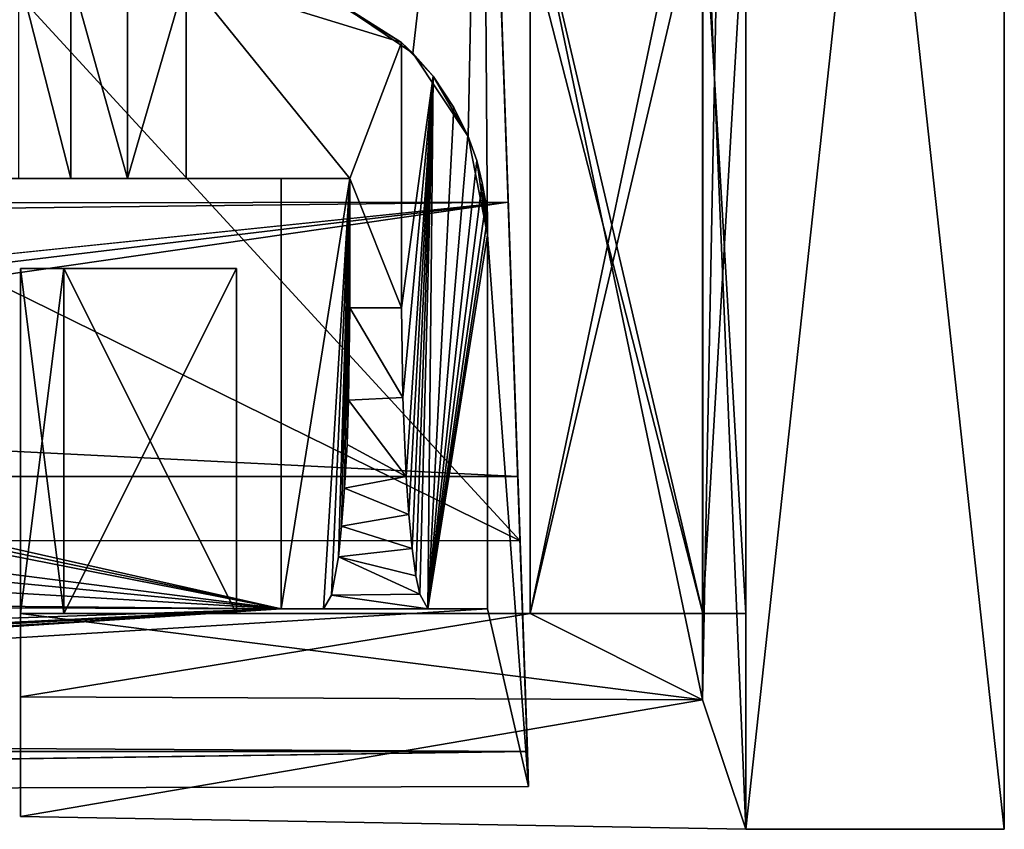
# Model space of a CAD drawing. Header units: millimetres. Extents: x -294 to 294, y -16 to 444.
# Tile 543 of 564: x 273 to 284, y 408 to 418. Entities that reach past the tile are written whole.
import ezdxf

# ---------------------------------------------------------------- set-up
doc = ezdxf.new("R2010")
doc.units = ezdxf.units.MM
doc.header["$LTSCALE"] = 65.185185
for name, color, linetype in [('1934', 7, 'CONTINUOUS'), ('1935', 7, 'CONTINUOUS'), ('1936', 7, 'CONTINUOUS'), ('1940', 7, 'CONTINUOUS'), ('1942', 7, 'CONTINUOUS'), ('1953', 7, 'CONTINUOUS'), ('1954', 7, 'CONTINUOUS'), ('1955', 7, 'CONTINUOUS'), ('1961', 7, 'CONTINUOUS'), ('1962', 7, 'CONTINUOUS'), ('1963', 7, 'CONTINUOUS'), ('1964', 7, 'CONTINUOUS'), ('1965', 7, 'CONTINUOUS'), ('1966', 7, 'CONTINUOUS'), ('1967', 7, 'CONTINUOUS'), ('1968', 7, 'CONTINUOUS'), ('1969', 7, 'CONTINUOUS'), ('2090', 7, 'CONTINUOUS'), ('2151', 7, 'CONTINUOUS'), ('2169', 7, 'CONTINUOUS'), ('2184', 7, 'CONTINUOUS'), ('2185', 7, 'CONTINUOUS'), ('2188', 7, 'CONTINUOUS'), ('2189', 7, 'CONTINUOUS'), ('2192', 7, 'CONTINUOUS'), ('2193', 7, 'CONTINUOUS'), ('2194', 7, 'CONTINUOUS'), ('2195', 7, 'CONTINUOUS'), ('2196', 7, 'CONTINUOUS'), ('2197', 7, 'CONTINUOUS'), ('2198', 7, 'CONTINUOUS'), ('2199', 7, 'CONTINUOUS'), ('2200', 7, 'CONTINUOUS'), ('2201', 7, 'CONTINUOUS'), ('2240', 7, 'CONTINUOUS'), ('2242', 7, 'CONTINUOUS'), ('2243', 7, 'CONTINUOUS'), ('2244', 7, 'CONTINUOUS'), ('2245', 7, 'CONTINUOUS'), ('2246', 7, 'CONTINUOUS'), ('2247', 7, 'CONTINUOUS'), ('2248', 7, 'CONTINUOUS'), ('2249', 7, 'CONTINUOUS'), ('2250', 7, 'CONTINUOUS'), ('2251', 7, 'CONTINUOUS'), ('2252', 7, 'CONTINUOUS'), ('2253', 7, 'CONTINUOUS'), ('2254', 7, 'CONTINUOUS'), ('2255', 7, 'CONTINUOUS'), ('2256', 7, 'CONTINUOUS'), ('2257', 7, 'CONTINUOUS'), ('2258', 7, 'CONTINUOUS'), ('2259', 7, 'CONTINUOUS'), ('2266', 7, 'CONTINUOUS'), ('2267', 7, 'CONTINUOUS'), ('2268', 7, 'CONTINUOUS'), ('2269', 7, 'CONTINUOUS')]:
    doc.layers.add(name, color=color, linetype=linetype)

msp = doc.modelspace()

# ---------------------------------------------------------------- linework, layer by layer
at = {"layer": '1934', "linetype": 'Continuous'}
for points in [[(278.35, 412.289, -2.547), (-277.383, 440, -3.515), (-278.35, 412.289, -2.547), (278.35, 412.289, -2.547)], [(277.383, 440, -3.515), (-277.383, 440, -3.515), (278.35, 412.289, -2.547), (277.383, 440, -3.515)]]:
    msp.add_3dface(points, dxfattribs=at)
at = {"layer": '1935', "linetype": 'Continuous'}
for points in [[(277.383, 440, -3.515), (278.35, 412.289, -2.547), (278.239, 415.476, -4.677), (277.383, 440, -3.515)], [(277.453, 437.98, -5.466), (277.383, 440, -3.515), (278.239, 415.476, -4.677), (277.453, 437.98, -5.466)], [(278.476, 408.687, -20.507), (277.933, 424.25, -21.049), (277.453, 437.98, -20.277), (278.476, 408.687, -20.507)], [(278.376, 411.542, -19.357), (278.476, 408.687, -20.507), (277.453, 437.98, -20.277), (278.376, 411.542, -19.357)], [(278.35, 412.289, -2.547), (278.462, 409.091, -19.001), (278.239, 415.476, -4.677), (278.35, 412.289, -2.547)], [(278.239, 415.476, -4.677), (278.462, 409.091, -19.001), (278.376, 411.542, -19.357), (278.239, 415.476, -4.677)], [(278.462, 409.091, -19.001), (278.476, 408.687, -20.507), (278.376, 411.542, -19.357), (278.462, 409.091, -19.001)]]:
    msp.add_3dface(points, dxfattribs=at)
at = {"layer": '1936', "linetype": 'Continuous'}
for points in [[(277.453, 437.98, -5.466), (278.239, 415.476, -4.677), (0, 415.093, -5.636), (277.453, 437.98, -5.466)], [(277.453, 437.98, -5.466), (0, 415.093, -5.636), (0, 437.011, -6.401), (277.453, 437.98, -5.466)]]:
    msp.add_3dface(points, dxfattribs=at)
at = {"layer": '1940', "linetype": 'Continuous'}
for points in [[(278.376, 411.542, -19.357), (277.453, 437.98, -20.277), (254.159, 437.898, -20.193), (278.376, 411.542, -19.357)], [(278.376, 411.542, -19.357), (254.159, 437.898, -20.193), (252.66, 424.21, -19.709), (278.376, 411.542, -19.357)], [(251.058, 411.555, -19.262), (278.376, 411.542, -19.357), (252.66, 424.21, -19.709), (251.058, 411.555, -19.262)]]:
    msp.add_3dface(points, dxfattribs=at)
at = {"layer": '1942', "linetype": 'Continuous'}
for points in [[(0, 415.093, -5.636), (278.239, 415.476, -4.677), (0, 412.268, -16.178), (0, 415.093, -5.636)], [(0, 412.268, -16.178), (278.239, 415.476, -4.677), (246.095, 412.148, -17.042), (0, 412.268, -16.178)], [(246.095, 412.148, -17.042), (278.239, 415.476, -4.677), (248.677, 411.916, -17.91), (246.095, 412.148, -17.042)], [(248.677, 411.916, -17.91), (278.239, 415.476, -4.677), (251.058, 411.555, -19.262), (248.677, 411.916, -17.91)], [(278.239, 415.476, -4.677), (278.376, 411.542, -19.357), (251.058, 411.555, -19.262), (278.239, 415.476, -4.677)]]:
    msp.add_3dface(points, dxfattribs=at)
at = {"layer": '1953', "linetype": 'Continuous'}
for points in [[(278.462, 409.091, -19.001), (-278.462, 409.091, -19.001), (242.946, 408.593, -20.857), (278.462, 409.091, -19.001)], [(278.476, 408.687, -20.507), (278.462, 409.091, -19.001), (242.946, 408.593, -20.857), (278.476, 408.687, -20.507)]]:
    msp.add_3dface(points, dxfattribs=at)
at = {"layer": '1954', "linetype": 'Continuous'}
for points in [[(278.462, 409.091, -19.001), (-278.35, 412.289, -2.547), (-278.462, 409.091, -19.001), (278.462, 409.091, -19.001)], [(278.35, 412.289, -2.547), (-278.35, 412.289, -2.547), (278.462, 409.091, -19.001), (278.35, 412.289, -2.547)]]:
    msp.add_3dface(points, dxfattribs=at)
at = {"layer": '1955', "linetype": 'Continuous'}
for points in [[(276.166, 417.861, -20.846), (277.933, 424.25, -21.049), (277.13, 417.209, -20.814), (276.166, 417.861, -20.846)], [(277.13, 417.209, -20.814), (277.933, 424.25, -21.049), (277.774, 416.24, -20.775), (277.13, 417.209, -20.814)], [(277.774, 416.24, -20.775), (277.933, 424.25, -21.049), (278, 415.097, -20.733), (277.774, 416.24, -20.775)], [(277.933, 424.25, -21.049), (278.476, 408.687, -20.507), (278, 415.097, -20.733), (277.933, 424.25, -21.049)], [(253.418, 415.75, -21), (275.6, 410.75, -20.607), (253.387, 415.44, -20.989), (253.418, 415.75, -21)], [(275.6, 415.75, -20.779), (275.6, 410.75, -20.607), (253.418, 415.75, -21), (275.6, 415.75, -20.779)], [(253.387, 415.44, -20.989), (275.6, 410.75, -20.607), (253.356, 415.13, -20.979), (253.387, 415.44, -20.989)], [(253.356, 415.13, -20.979), (275.6, 410.75, -20.607), (252.996, 413.65, -20.932), (253.356, 415.13, -20.979)], [(278, 415.097, -20.733), (278.476, 408.687, -20.507), (278, 410.75, -20.583), (278, 415.097, -20.733)], [(252.996, 413.65, -20.932), (275.6, 410.75, -20.607), (252.685, 412.984, -20.912), (252.996, 413.65, -20.932)], [(252.685, 412.984, -20.912), (275.6, 410.75, -20.607), (252.134, 412.142, -20.888), (252.685, 412.984, -20.912)], [(252.134, 412.142, -20.888), (275.6, 410.75, -20.607), (250.975, 410.975, -20.86), (252.134, 412.142, -20.888)], [(250.975, 410.975, -20.86), (275.6, 410.75, -20.607), (250.8, 410.84, -20.857), (250.975, 410.975, -20.86)], [(278.476, 408.687, -20.507), (242.946, 408.593, -20.857), (278, 410.75, -20.583), (278.476, 408.687, -20.507)], [(278, 410.75, -20.583), (242.946, 408.593, -20.857), (275.6, 410.75, -20.607), (278, 410.75, -20.583)], [(275.6, 410.75, -20.607), (242.946, 408.593, -20.857), (245.081, 408.833, -20.844), (275.6, 410.75, -20.607)], [(247.136, 409.187, -20.836), (275.6, 410.75, -20.607), (245.081, 408.833, -20.844), (247.136, 409.187, -20.836)], [(247.756, 409.354, -20.836), (275.6, 410.75, -20.607), (247.136, 409.187, -20.836), (247.756, 409.354, -20.836)], [(249.086, 409.841, -20.839), (275.6, 410.75, -20.607), (247.756, 409.354, -20.836), (249.086, 409.841, -20.839)], [(250.8, 410.84, -20.857), (275.6, 410.75, -20.607), (249.086, 409.841, -20.839), (250.8, 410.84, -20.857)]]:
    msp.add_3dface(points, dxfattribs=at)
at = {"layer": '1961', "linetype": 'Continuous'}
for points in [[(275.6, 415.75, -20.779), (253.418, 415.75, -21), (255.612, 415.75, -23.962), (275.6, 415.75, -20.779)], [(275.6, 415.75, -20.779), (255.612, 415.75, -23.962), (256.987, 415.75, -27.381), (275.6, 415.75, -20.779)], [(275.6, 415.75, -20.779), (256.987, 415.75, -27.381), (257.455, 415.75, -31.036), (275.6, 415.75, -20.779)], [(275.6, 415.75, -20.779), (257.455, 415.75, -31.036), (275.6, 415.75, -335.843), (275.6, 415.75, -20.779)], [(275.6, 415.75, -335.843), (257.455, 415.75, -31.036), (257.455, 415.75, -347.602), (275.6, 415.75, -335.843)], [(275.601, 415.75, -335.869), (275.6, 415.75, -335.843), (257.455, 415.75, -347.602), (275.601, 415.75, -335.869)], [(273.817, 415.75, -345.067), (275.601, 415.75, -335.869), (257.455, 415.75, -347.602), (273.817, 415.75, -345.067)], [(273.16, 415.75, -345.267), (273.817, 415.75, -345.067), (257.455, 415.75, -347.602), (273.16, 415.75, -345.267)], [(272.555, 415.75, -345.59), (273.16, 415.75, -345.267), (257.455, 415.75, -347.602), (272.555, 415.75, -345.59)], [(274.5, 415.75, -345), (275.601, 415.75, -335.869), (273.817, 415.75, -345.067), (274.5, 415.75, -345)], [(276.4, 415.75, -345), (275.601, 415.75, -335.869), (274.5, 415.75, -345), (276.4, 415.75, -345)]]:
    msp.add_3dface(points, dxfattribs=at)
at = {"layer": '1962', "linetype": 'Continuous'}
for points in [[(275.6, 410.75, -20.607), (275.6, 415.75, -20.779), (275.6, 415.75, -335.843), (275.6, 410.75, -20.607)], [(275.6, 410.75, -20.607), (275.6, 415.75, -335.843), (275.6, 410.75, -335.843), (275.6, 410.75, -20.607)]]:
    msp.add_3dface(points, dxfattribs=at)
at = {"layer": '1963', "linetype": 'Continuous'}
for points in [[(275.6, 415.75, -335.843), (275.601, 415.75, -335.869), (275.6, 410.75, -335.843), (275.6, 415.75, -335.843)], [(275.601, 415.75, -335.869), (275.601, 410.75, -335.869), (275.6, 410.75, -335.843), (275.601, 415.75, -335.869)]]:
    msp.add_3dface(points, dxfattribs=at)
at = {"layer": '1964', "linetype": 'Continuous'}
for points in [[(275.601, 415.75, -335.869), (276.4, 415.75, -345), (275.601, 410.75, -335.869), (275.601, 415.75, -335.869)], [(275.601, 410.75, -335.869), (276.4, 415.75, -345), (276.094, 410.75, -341.5), (275.601, 410.75, -335.869)], [(276.094, 410.75, -341.5), (276.4, 415.75, -345), (276.185, 410.91, -342.547), (276.094, 410.75, -341.5)], [(276.185, 410.91, -342.547), (276.4, 415.75, -345), (276.266, 411.354, -343.466), (276.185, 410.91, -342.547)], [(276.266, 411.354, -343.466), (276.4, 415.75, -345), (276.304, 411.71, -343.908), (276.266, 411.354, -343.466)], [(276.304, 411.71, -343.908), (276.4, 415.75, -345), (276.339, 412.153, -344.301), (276.304, 411.71, -343.908)], [(276.339, 412.153, -344.301), (276.4, 415.75, -345), (276.367, 412.662, -344.62), (276.339, 412.153, -344.301)], [(276.367, 412.662, -344.62), (276.4, 415.75, -345), (276.385, 413.176, -344.831), (276.367, 412.662, -344.62)], [(276.385, 413.176, -344.831), (276.4, 415.75, -345), (276.4, 414.25, -345), (276.385, 413.176, -344.831)]]:
    msp.add_3dface(points, dxfattribs=at)
at = {"layer": '1965', "linetype": 'Continuous'}
for points in [[(276.4, 415.75, -345), (274.5, 415.75, -345), (274.5, 418.102, -345), (276.4, 415.75, -345)], [(277, 417.333, -345), (276.4, 415.75, -345), (274.5, 418.102, -345), (277, 417.333, -345)], [(276.083, 417.895, -345), (277, 417.333, -345), (274.5, 418.102, -345), (276.083, 417.895, -345)], [(277, 414.25, -345), (276.4, 415.75, -345), (277, 417.333, -345), (277, 414.25, -345)], [(276.4, 414.25, -345), (276.4, 415.75, -345), (277, 414.25, -345), (276.4, 414.25, -345)]]:
    msp.add_3dface(points, dxfattribs=at)
at = {"layer": '1966', "linetype": 'Continuous'}
for points in [[(276.385, 413.176, -344.831), (276.4, 414.25, -345), (277.014, 413.206, -344.841), (276.385, 413.176, -344.831)], [(276.4, 414.25, -345), (277, 414.25, -345), (277.014, 413.206, -344.841), (276.4, 414.25, -345)], [(276.367, 412.662, -344.62), (276.385, 413.176, -344.831), (277.053, 412.29, -344.4), (276.367, 412.662, -344.62)], [(277.053, 412.29, -344.4), (276.385, 413.176, -344.831), (277.014, 413.206, -344.841), (277.053, 412.29, -344.4)], [(276.339, 412.153, -344.301), (276.367, 412.662, -344.62), (277.053, 412.29, -344.4), (276.339, 412.153, -344.301)], [(277.084, 411.848, -344.045), (276.339, 412.153, -344.301), (277.053, 412.29, -344.4), (277.084, 411.848, -344.045)], [(276.304, 411.71, -343.908), (276.339, 412.153, -344.301), (277.084, 411.848, -344.045), (276.304, 411.71, -343.908)], [(277.122, 411.453, -343.604), (276.304, 411.71, -343.908), (277.084, 411.848, -344.045), (277.122, 411.453, -343.604)], [(276.266, 411.354, -343.466), (276.304, 411.71, -343.908), (277.122, 411.453, -343.604), (276.266, 411.354, -343.466)], [(277.167, 411.134, -343.094), (276.266, 411.354, -343.466), (277.122, 411.453, -343.604), (277.167, 411.134, -343.094)], [(276.185, 410.91, -342.547), (276.266, 411.354, -343.466), (277.212, 410.92, -342.578), (276.185, 410.91, -342.547)], [(277.212, 410.92, -342.578), (276.266, 411.354, -343.466), (277.167, 411.134, -343.094), (277.212, 410.92, -342.578)], [(276.094, 410.75, -341.5), (276.185, 410.91, -342.547), (277.306, 410.75, -341.5), (276.094, 410.75, -341.5)], [(277.306, 410.75, -341.5), (276.185, 410.91, -342.547), (277.212, 410.92, -342.578), (277.306, 410.75, -341.5)]]:
    msp.add_3dface(points, dxfattribs=at)
at = {"layer": '1967', "linetype": 'Continuous'}
for points in [[(278, 410.75, -20.583), (275.6, 410.75, -20.607), (278, 410.75, -333.57), (278, 410.75, -20.583)], [(275.6, 410.75, -20.607), (275.6, 410.75, -335.843), (278, 410.75, -333.57), (275.6, 410.75, -20.607)], [(275.6, 410.75, -335.843), (275.601, 410.75, -335.869), (278, 410.75, -333.57), (275.6, 410.75, -335.843)], [(275.601, 410.75, -335.869), (276.094, 410.75, -341.5), (278, 410.75, -333.57), (275.601, 410.75, -335.869)], [(276.094, 410.75, -341.5), (277.306, 410.75, -341.5), (278, 410.75, -333.57), (276.094, 410.75, -341.5)]]:
    msp.add_3dface(points, dxfattribs=at)
at = {"layer": '1968', "linetype": 'Continuous'}
for points in [[(278, 415.097, -20.733), (278, 410.75, -20.583), (278, 410.75, -333.57), (278, 415.097, -20.733)], [(278, 415.097, -20.733), (278, 410.75, -333.57), (278, 415.097, -333.57), (278, 415.097, -20.733)]]:
    msp.add_3dface(points, dxfattribs=at)
at = {"layer": '1969', "linetype": 'Continuous'}
for points in [[(276.166, 417.861, -20.846), (277, 417.333, -345), (276.083, 417.895, -345), (276.166, 417.861, -20.846)], [(276.166, 417.861, -20.846), (277.13, 417.209, -20.814), (277, 417.333, -345), (276.166, 417.861, -20.846)], [(277, 417.333, -345), (277.13, 417.209, -20.814), (277.366, 416.942, -340.818), (277, 417.333, -345)], [(277.13, 417.209, -20.814), (277.774, 416.24, -20.775), (277.366, 416.942, -340.818), (277.13, 417.209, -20.814)], [(277.366, 416.942, -340.818), (277.774, 416.24, -20.775), (277.609, 416.578, -338.038), (277.366, 416.942, -340.818)], [(277.609, 416.578, -338.038), (277.774, 416.24, -20.775), (277.769, 416.251, -336.207), (277.609, 416.578, -338.038)], [(277.769, 416.251, -336.207), (277.774, 416.24, -20.775), (277.873, 415.96, -335.02), (277.769, 416.251, -336.207)], [(277.774, 416.24, -20.775), (278, 415.097, -20.733), (277.873, 415.96, -335.02), (277.774, 416.24, -20.775)], [(277.873, 415.96, -335.02), (278, 415.097, -20.733), (277.938, 415.702, -334.274), (277.873, 415.96, -335.02)], [(277.938, 415.702, -334.274), (278, 415.097, -20.733), (277.977, 415.47, -333.836), (277.938, 415.702, -334.274)], [(277.977, 415.47, -333.836), (278, 415.097, -20.733), (277.995, 415.265, -333.624), (277.977, 415.47, -333.836)], [(278, 415.097, -20.733), (278, 415.097, -333.57), (277.995, 415.265, -333.624), (278, 415.097, -20.733)]]:
    msp.add_3dface(points, dxfattribs=at)
at = {"layer": '2090', "linetype": 'Continuous'}
for points in [[(273.16, 415.75, -345.267), (272.555, 415.75, -345.59), (272.556, 418.119, -345.59), (273.16, 415.75, -345.267)], [(273.16, 415.75, -345.267), (272.556, 418.119, -345.59), (273.16, 418.113, -345.267), (273.16, 415.75, -345.267)], [(273.817, 415.75, -345.067), (273.16, 415.75, -345.267), (273.16, 418.113, -345.267), (273.817, 415.75, -345.067)], [(273.817, 415.75, -345.067), (273.16, 418.113, -345.267), (273.817, 418.108, -345.067), (273.817, 415.75, -345.067)], [(274.5, 418.102, -345), (273.817, 415.75, -345.067), (273.817, 418.108, -345.067), (274.5, 418.102, -345)], [(274.5, 415.75, -345), (273.817, 415.75, -345.067), (274.5, 418.102, -345), (274.5, 415.75, -345)]]:
    msp.add_3dface(points, dxfattribs=at)
at = {"layer": '2151', "linetype": 'Continuous'}
for points in [[(277, 414.25, -345), (277, 417.333, -345), (277.366, 416.942, -340.818), (277, 414.25, -345)], [(277.014, 413.206, -344.841), (277, 414.25, -345), (277.366, 416.942, -340.818), (277.014, 413.206, -344.841)], [(277.053, 412.29, -344.4), (277.014, 413.206, -344.841), (277.366, 416.942, -340.818), (277.053, 412.29, -344.4)], [(277.084, 411.848, -344.045), (277.053, 412.29, -344.4), (277.366, 416.942, -340.818), (277.084, 411.848, -344.045)], [(277.122, 411.453, -343.604), (277.084, 411.848, -344.045), (277.366, 416.942, -340.818), (277.122, 411.453, -343.604)], [(277.167, 411.134, -343.094), (277.122, 411.453, -343.604), (277.366, 416.942, -340.818), (277.167, 411.134, -343.094)], [(277.212, 410.92, -342.578), (277.167, 411.134, -343.094), (277.366, 416.942, -340.818), (277.212, 410.92, -342.578)], [(277.306, 410.75, -341.5), (277.212, 410.92, -342.578), (277.366, 416.942, -340.818), (277.306, 410.75, -341.5)], [(277.306, 410.75, -341.5), (277.366, 416.942, -340.818), (277.609, 416.578, -338.038), (277.306, 410.75, -341.5)], [(277.306, 410.75, -341.5), (277.609, 416.578, -338.038), (277.769, 416.251, -336.207), (277.306, 410.75, -341.5)], [(277.306, 410.75, -341.5), (277.769, 416.251, -336.207), (277.873, 415.96, -335.02), (277.306, 410.75, -341.5)], [(277.306, 410.75, -341.5), (277.873, 415.96, -335.02), (277.938, 415.702, -334.274), (277.306, 410.75, -341.5)], [(277.306, 410.75, -341.5), (277.938, 415.702, -334.274), (277.977, 415.47, -333.836), (277.306, 410.75, -341.5)], [(277.306, 410.75, -341.5), (277.977, 415.47, -333.836), (277.995, 415.265, -333.624), (277.306, 410.75, -341.5)], [(278, 415.097, -333.57), (277.306, 410.75, -341.5), (277.995, 415.265, -333.624), (278, 415.097, -333.57)], [(278, 410.75, -333.57), (277.306, 410.75, -341.5), (278, 415.097, -333.57), (278, 410.75, -333.57)]]:
    msp.add_3dface(points, dxfattribs=at)
at = {"layer": '2169', "linetype": 'Continuous'}
for points in [[(284, 435.77, -272.69), (284, 430.616, -254.245), (284, 408.188, -272.69), (284, 435.77, -272.69)], [(284, 435.77, -21.94), (284, 408.188, -21.94), (284, 426.887, -41.131), (284, 435.77, -21.94)], [(284, 430.616, -254.245), (284, 429.874, -254.741), (284, 408.188, -272.69), (284, 430.616, -254.245)], [(284, 429.874, -254.741), (284, 429, -254.915), (284, 408.188, -272.69), (284, 429.874, -254.741)], [(284, 429, -254.915), (284, 428.124, -254.74), (284, 408.188, -272.69), (284, 429, -254.915)], [(284, 408.188, -272.69), (284, 427.384, -251.015), (284, 429, -228.658), (284, 408.188, -272.69)], [(284, 427.806, -71.952), (284, 408.188, -272.69), (284, 429, -72.19), (284, 427.806, -71.952)], [(284, 429, -72.19), (284, 408.188, -272.69), (284, 426.128, -224.358), (284, 429, -72.19)], [(284, 427.806, -228.42), (284, 408.188, -272.69), (284, 429, -228.658), (284, 427.806, -228.42)], [(284, 428.124, -254.74), (284, 427.385, -254.246), (284, 408.188, -272.69), (284, 428.124, -254.74)], [(284, 426.799, -71.278), (284, 408.188, -272.69), (284, 427.806, -71.952), (284, 426.799, -71.278)], [(284, 426.799, -227.746), (284, 408.188, -272.69), (284, 427.806, -228.42), (284, 426.799, -227.746)], [(284, 427.385, -254.246), (284, 426.891, -253.507), (284, 408.188, -272.69), (284, 427.385, -254.246)], [(284, 408.188, -272.69), (284, 425.891, -69.08), (284, 427.385, -43.616), (284, 408.188, -272.69)], [(284, 426.891, -42.877), (284, 408.188, -272.69), (284, 427.385, -43.616), (284, 426.891, -42.877)], [(284, 426.887, -251.761), (284, 427.384, -251.015), (284, 408.188, -272.69), (284, 426.887, -251.761)], [(284, 426.891, -253.507), (284, 426.715, -252.636), (284, 408.188, -272.69), (284, 426.891, -253.507)], [(284, 426.715, -42.006), (284, 408.188, -272.69), (284, 426.891, -42.877), (284, 426.715, -42.006)], [(284, 426.715, -252.636), (284, 426.887, -251.761), (284, 408.188, -272.69), (284, 426.715, -252.636)], [(284, 426.887, -41.131), (284, 408.188, -21.94), (284, 426.715, -42.006), (284, 426.887, -41.131)], [(284, 426.127, -70.27), (284, 408.188, -272.69), (284, 426.799, -71.278), (284, 426.127, -70.27)], [(284, 426.127, -226.738), (284, 408.188, -272.69), (284, 426.799, -227.746), (284, 426.127, -226.738)], [(284, 408.188, -21.94), (284, 408.188, -272.69), (284, 426.715, -42.006), (284, 408.188, -21.94)], [(284, 426.128, -224.358), (284, 408.188, -272.69), (284, 425.891, -225.548), (284, 426.128, -224.358)], [(284, 425.891, -69.08), (284, 408.188, -272.69), (284, 426.127, -70.27), (284, 425.891, -69.08)], [(284, 425.891, -225.548), (284, 408.188, -272.69), (284, 426.127, -226.738), (284, 425.891, -225.548)]]:
    msp.add_3dface(points, dxfattribs=at)
at = {"layer": '2184', "linetype": 'Continuous'}
for points in [[(281, 410.695, -252.664), (281, 410.695, -157.311), (281, 419.221, -252.664), (281, 410.695, -252.664)], [(281, 419.221, -252.664), (281, 410.695, -157.311), (281, 419.221, -157.311), (281, 419.221, -252.664)]]:
    msp.add_3dface(points, dxfattribs=at)
at = {"layer": '2185', "linetype": 'Continuous'}
for points in [[(281, 410.695, -137.319), (281, 410.695, -41.966), (281, 419.221, -137.319), (281, 410.695, -137.319)], [(281, 419.221, -137.319), (281, 410.695, -41.966), (281, 419.221, -41.966), (281, 419.221, -137.319)]]:
    msp.add_3dface(points, dxfattribs=at)
at = {"layer": '2188', "linetype": 'Continuous'}
for points in [[(272.575, 410.695, -25.952), (278.493, 410.695, -25.952), (278.493, 410.695, -37.988), (272.575, 410.695, -25.952)], [(272.575, 410.695, -42.535), (272.575, 410.695, -25.952), (273.076, 410.695, -42.502), (272.575, 410.695, -42.535)], [(273.076, 410.695, -42.502), (272.575, 410.695, -25.952), (278.493, 410.695, -37.988), (273.076, 410.695, -42.502)], [(272.575, 410.695, -268.678), (272.575, 410.695, -252.095), (278.493, 410.695, -268.678), (272.575, 410.695, -268.678)], [(272.575, 410.695, -252.095), (273.076, 410.695, -252.129), (278.493, 410.695, -256.642), (272.575, 410.695, -252.095)], [(278.493, 410.695, -268.678), (272.575, 410.695, -252.095), (278.493, 410.695, -256.642), (278.493, 410.695, -268.678)], [(272.575, 410.695, -157.88), (272.575, 410.695, -136.75), (273.076, 410.695, -157.846), (272.575, 410.695, -157.88)], [(272.575, 410.695, -136.75), (273.076, 410.695, -136.784), (278.493, 410.695, -141.297), (272.575, 410.695, -136.75)], [(278.493, 410.695, -153.333), (272.575, 410.695, -136.75), (278.493, 410.695, -141.297), (278.493, 410.695, -153.333)], [(272.575, 410.695, -136.75), (278.493, 410.695, -153.333), (273.076, 410.695, -157.846), (272.575, 410.695, -136.75)], [(280.498, 410.695, -42), (273.076, 410.695, -42.502), (278.493, 410.695, -37.988), (280.498, 410.695, -42)], [(273.076, 410.695, -42.502), (280.498, 410.695, -42), (275.082, 410.695, -46.514), (273.076, 410.695, -42.502)], [(278.493, 410.695, -141.297), (273.076, 410.695, -136.784), (280.498, 410.695, -137.285), (278.493, 410.695, -141.297)], [(280.498, 410.695, -137.285), (273.076, 410.695, -136.784), (275.082, 410.695, -132.772), (280.498, 410.695, -137.285)], [(278.493, 410.695, -153.333), (280.498, 410.695, -157.345), (273.076, 410.695, -157.846), (278.493, 410.695, -153.333)], [(273.076, 410.695, -157.846), (280.498, 410.695, -157.345), (275.082, 410.695, -161.858), (273.076, 410.695, -157.846)], [(273.076, 410.695, -252.129), (275.082, 410.695, -248.117), (280.498, 410.695, -252.63), (273.076, 410.695, -252.129)], [(278.493, 410.695, -256.642), (273.076, 410.695, -252.129), (280.498, 410.695, -252.63), (278.493, 410.695, -256.642)], [(275.082, 410.695, -161.858), (280.498, 410.695, -157.345), (281, 410.695, -252.664), (275.082, 410.695, -161.858)], [(281, 410.695, -137.319), (280.498, 410.695, -137.285), (275.082, 410.695, -132.772), (281, 410.695, -137.319)], [(280.498, 410.695, -42), (281, 410.695, -137.319), (275.082, 410.695, -46.514), (280.498, 410.695, -42)], [(275.082, 410.695, -46.514), (281, 410.695, -137.319), (275.082, 410.695, -132.772), (275.082, 410.695, -46.514)], [(275.082, 410.695, -248.117), (275.082, 410.695, -161.858), (281, 410.695, -252.664), (275.082, 410.695, -248.117)], [(280.498, 410.695, -252.63), (275.082, 410.695, -248.117), (281, 410.695, -252.664), (280.498, 410.695, -252.63)], [(280.498, 410.695, -157.345), (281, 410.695, -157.311), (281, 410.695, -252.664), (280.498, 410.695, -157.345)], [(281, 410.695, -41.966), (281, 410.695, -137.319), (280.498, 410.695, -42), (281, 410.695, -41.966)]]:
    msp.add_3dface(points, dxfattribs=at)
at = {"layer": '2189', "linetype": 'Continuous'}
for points in [[(281, 410.695, -157.311), (280.498, 410.695, -157.345), (280.498, 419.23, -157.345), (281, 410.695, -157.311)], [(281, 419.221, -157.311), (281, 410.695, -157.311), (280.498, 419.23, -157.345), (281, 419.221, -157.311)]]:
    msp.add_3dface(points, dxfattribs=at)
at = {"layer": '2192', "linetype": 'Continuous'}
for points in [[(280.498, 410.695, -137.285), (281, 419.221, -137.319), (280.498, 419.23, -137.285), (280.498, 410.695, -137.285)], [(280.498, 410.695, -137.285), (281, 410.695, -137.319), (281, 419.221, -137.319), (280.498, 410.695, -137.285)]]:
    msp.add_3dface(points, dxfattribs=at)
at = {"layer": '2193', "linetype": 'Continuous'}
for points in [[(278.493, 410.695, -141.297), (280.498, 410.695, -137.285), (280.498, 419.23, -137.285), (278.493, 410.695, -141.297)], [(278.493, 418.519, -141.297), (278.493, 410.695, -141.297), (280.498, 419.23, -137.285), (278.493, 418.519, -141.297)]]:
    msp.add_3dface(points, dxfattribs=at)
at = {"layer": '2194', "linetype": 'Continuous'}
for points in [[(278.493, 410.695, -25.952), (278.492, 419.265, -25.955), (278.493, 419.265, -37.988), (278.493, 410.695, -25.952)], [(278.493, 410.695, -37.988), (278.493, 410.695, -25.952), (278.493, 419.265, -37.988), (278.493, 410.695, -37.988)]]:
    msp.add_3dface(points, dxfattribs=at)
at = {"layer": '2195', "linetype": 'Continuous'}
for points in [[(278.493, 410.695, -268.678), (278.493, 410.695, -256.642), (278.492, 419.265, -268.675), (278.493, 410.695, -268.678)], [(278.493, 410.695, -256.642), (278.493, 419.265, -256.642), (278.492, 419.265, -268.675), (278.493, 410.695, -256.642)]]:
    msp.add_3dface(points, dxfattribs=at)
at = {"layer": '2196', "linetype": 'Continuous'}
for points in [[(278.493, 410.695, -153.333), (278.493, 410.695, -141.297), (278.493, 418.519, -153.333), (278.493, 410.695, -153.333)], [(278.493, 410.695, -141.297), (278.493, 418.462, -153.064), (278.493, 418.519, -153.333), (278.493, 410.695, -141.297)], [(278.493, 418.462, -141.566), (278.493, 410.695, -141.297), (278.493, 418.519, -141.297), (278.493, 418.462, -141.566)], [(278.493, 418.462, -153.064), (278.493, 410.695, -141.297), (278.493, 418.462, -141.566), (278.493, 418.462, -153.064)]]:
    msp.add_3dface(points, dxfattribs=at)
at = {"layer": '2197', "linetype": 'Continuous'}
for points in [[(280.494, 420.231, -21.949), (278.492, 419.265, -25.955), (278.493, 410.695, -25.952), (280.494, 420.231, -21.949)], [(280.494, 409.694, -21.949), (280.494, 420.231, -21.949), (278.493, 410.695, -25.952), (280.494, 409.694, -21.949)]]:
    msp.add_3dface(points, dxfattribs=at)
at = {"layer": '2198', "linetype": 'Continuous'}
for points in [[(281, 408.188, -21.94), (281, 435.77, -21.94), (280.494, 409.694, -21.949), (281, 408.188, -21.94)], [(280.494, 409.694, -21.949), (281, 435.77, -21.94), (280.494, 420.231, -21.949), (280.494, 409.694, -21.949)], [(272.575, 409.729, -22.087), (272.575, 408.335, -22.087), (280.494, 409.694, -21.949), (272.575, 409.729, -22.087)], [(272.575, 408.335, -22.087), (281, 408.188, -21.94), (280.494, 409.694, -21.949), (272.575, 408.335, -22.087)]]:
    msp.add_3dface(points, dxfattribs=at)
at = {"layer": '2199', "linetype": 'Continuous'}
for points in [[(281, 408.188, -21.94), (272.575, 408.335, -22.087), (272.575, 408.335, -272.543), (281, 408.188, -21.94)], [(281, 408.188, -272.69), (281, 408.188, -21.94), (272.575, 408.335, -272.543), (281, 408.188, -272.69)]]:
    msp.add_3dface(points, dxfattribs=at)
at = {"layer": '2200', "linetype": 'Continuous'}
for points in [[(284, 408.188, -272.69), (284, 408.188, -21.94), (281, 408.188, -272.69), (284, 408.188, -272.69)], [(284, 408.188, -21.94), (281, 408.188, -21.94), (281, 408.188, -272.69), (284, 408.188, -21.94)]]:
    msp.add_3dface(points, dxfattribs=at)
at = {"layer": '2201', "linetype": 'Continuous'}
for points in [[(284, 408.188, -21.94), (284, 435.77, -21.94), (281, 408.188, -21.94), (284, 408.188, -21.94)], [(284, 435.77, -21.94), (281, 435.77, -21.94), (281, 408.188, -21.94), (284, 435.77, -21.94)]]:
    msp.add_3dface(points, dxfattribs=at)
at = {"layer": '2240', "linetype": 'Continuous'}
for points in [[(280.498, 419.23, -157.345), (280.498, 410.695, -157.345), (278.493, 418.519, -153.333), (280.498, 419.23, -157.345)], [(280.498, 410.695, -157.345), (278.493, 410.695, -153.333), (278.493, 418.519, -153.333), (280.498, 410.695, -157.345)]]:
    msp.add_3dface(points, dxfattribs=at)
at = {"layer": '2242', "linetype": 'Continuous'}
for points in [[(280.494, 420.231, -272.681), (280.494, 409.694, -272.681), (278.492, 419.265, -268.675), (280.494, 420.231, -272.681)], [(280.494, 409.694, -272.681), (278.493, 410.695, -268.678), (278.492, 419.265, -268.675), (280.494, 409.694, -272.681)]]:
    msp.add_3dface(points, dxfattribs=at)
at = {"layer": '2243', "linetype": 'Continuous'}
for points in [[(280.494, 409.694, -272.681), (272.575, 409.729, -272.543), (278.493, 410.695, -268.678), (280.494, 409.694, -272.681)], [(272.575, 409.729, -272.543), (272.575, 410.695, -268.678), (278.493, 410.695, -268.678), (272.575, 409.729, -272.543)]]:
    msp.add_3dface(points, dxfattribs=at)
at = {"layer": '2244', "linetype": 'Continuous'}
for points in [[(272.575, 408.335, -22.087), (272.575, 410.695, -42.535), (272.575, 414.707, -136.75), (272.575, 408.335, -22.087)], [(272.575, 410.695, -136.75), (272.575, 408.335, -22.087), (272.575, 414.707, -136.75), (272.575, 410.695, -136.75)], [(272.575, 414.707, -136.75), (272.575, 410.695, -42.535), (272.575, 414.707, -42.535), (272.575, 414.707, -136.75)], [(272.575, 414.707, -252.095), (272.575, 410.695, -252.095), (272.575, 410.695, -157.88), (272.575, 414.707, -252.095)], [(272.575, 414.707, -157.88), (272.575, 414.707, -252.095), (272.575, 410.695, -157.88), (272.575, 414.707, -157.88)], [(272.575, 408.335, -22.087), (272.575, 409.729, -22.087), (272.575, 410.695, -25.952), (272.575, 408.335, -22.087)], [(272.575, 409.729, -272.543), (272.575, 408.335, -22.087), (272.575, 410.695, -268.678), (272.575, 409.729, -272.543)], [(272.575, 408.335, -22.087), (272.575, 410.695, -25.952), (272.575, 410.695, -42.535), (272.575, 408.335, -22.087)], [(272.575, 410.695, -268.678), (272.575, 408.335, -22.087), (272.575, 410.695, -252.095), (272.575, 410.695, -268.678)], [(272.575, 410.695, -252.095), (272.575, 408.335, -22.087), (272.575, 410.695, -157.88), (272.575, 410.695, -252.095)], [(272.575, 410.695, -157.88), (272.575, 408.335, -22.087), (272.575, 410.695, -136.75), (272.575, 410.695, -157.88)], [(272.575, 408.335, -272.543), (272.575, 408.335, -22.087), (272.575, 409.729, -272.543), (272.575, 408.335, -272.543)]]:
    msp.add_3dface(points, dxfattribs=at)
at = {"layer": '2245', "linetype": 'Continuous'}
for points in [[(272.575, 414.707, -42.535), (272.575, 410.695, -42.535), (273.076, 414.707, -42.502), (272.575, 414.707, -42.535)], [(273.076, 414.707, -42.502), (272.575, 410.695, -42.535), (273.076, 410.695, -42.502), (273.076, 414.707, -42.502)]]:
    msp.add_3dface(points, dxfattribs=at)
at = {"layer": '2246', "linetype": 'Continuous'}
for points in [[(272.575, 414.707, -136.75), (272.575, 414.707, -42.535), (275.082, 414.707, -132.772), (272.575, 414.707, -136.75)], [(273.076, 414.707, -136.784), (272.575, 414.707, -136.75), (275.082, 414.707, -132.772), (273.076, 414.707, -136.784)], [(272.575, 414.707, -42.535), (273.076, 414.707, -42.502), (275.082, 414.707, -46.514), (272.575, 414.707, -42.535)], [(275.082, 414.707, -132.772), (272.575, 414.707, -42.535), (275.082, 414.707, -46.514), (275.082, 414.707, -132.772)]]:
    msp.add_3dface(points, dxfattribs=at)
at = {"layer": '2247', "linetype": 'Continuous'}
for points in [[(272.575, 414.707, -252.095), (272.575, 414.707, -157.88), (275.082, 414.707, -248.117), (272.575, 414.707, -252.095)], [(273.076, 414.707, -252.129), (272.575, 414.707, -252.095), (275.082, 414.707, -248.117), (273.076, 414.707, -252.129)], [(272.575, 414.707, -157.88), (273.076, 414.707, -157.846), (275.082, 414.707, -161.858), (272.575, 414.707, -157.88)], [(275.082, 414.707, -248.117), (272.575, 414.707, -157.88), (275.082, 414.707, -161.858), (275.082, 414.707, -248.117)]]:
    msp.add_3dface(points, dxfattribs=at)
at = {"layer": '2248', "linetype": 'Continuous'}
for points in [[(272.575, 410.695, -136.75), (272.575, 414.707, -136.75), (273.076, 410.695, -136.784), (272.575, 410.695, -136.75)], [(272.575, 414.707, -136.75), (273.076, 414.707, -136.784), (273.076, 410.695, -136.784), (272.575, 414.707, -136.75)]]:
    msp.add_3dface(points, dxfattribs=at)
at = {"layer": '2249', "linetype": 'Continuous'}
for points in [[(273.076, 414.707, -136.784), (275.082, 414.707, -132.772), (273.076, 410.695, -136.784), (273.076, 414.707, -136.784)], [(273.076, 410.695, -136.784), (275.082, 414.707, -132.772), (275.082, 410.695, -132.772), (273.076, 410.695, -136.784)]]:
    msp.add_3dface(points, dxfattribs=at)
at = {"layer": '2250', "linetype": 'Continuous'}
for points in [[(275.082, 414.707, -132.772), (275.082, 414.707, -46.514), (275.082, 410.695, -132.772), (275.082, 414.707, -132.772)], [(275.082, 414.707, -46.514), (275.082, 410.695, -46.514), (275.082, 410.695, -132.772), (275.082, 414.707, -46.514)]]:
    msp.add_3dface(points, dxfattribs=at)
at = {"layer": '2251', "linetype": 'Continuous'}
for points in [[(275.082, 410.695, -161.858), (275.082, 410.695, -248.117), (275.082, 414.707, -161.858), (275.082, 410.695, -161.858)], [(275.082, 410.695, -248.117), (275.082, 414.707, -248.117), (275.082, 414.707, -161.858), (275.082, 410.695, -248.117)]]:
    msp.add_3dface(points, dxfattribs=at)
at = {"layer": '2252', "linetype": 'Continuous'}
for points in [[(273.076, 414.707, -42.502), (273.076, 410.695, -42.502), (275.082, 410.695, -46.514), (273.076, 414.707, -42.502)], [(275.082, 414.707, -46.514), (273.076, 414.707, -42.502), (275.082, 410.695, -46.514), (275.082, 414.707, -46.514)]]:
    msp.add_3dface(points, dxfattribs=at)
at = {"layer": '2253', "linetype": 'Continuous'}
for points in [[(273.076, 410.695, -157.846), (275.082, 410.695, -161.858), (273.076, 414.707, -157.846), (273.076, 410.695, -157.846)], [(273.076, 414.707, -157.846), (275.082, 410.695, -161.858), (275.082, 414.707, -161.858), (273.076, 414.707, -157.846)]]:
    msp.add_3dface(points, dxfattribs=at)
at = {"layer": '2254', "linetype": 'Continuous'}
for points in [[(272.575, 414.707, -157.88), (272.575, 410.695, -157.88), (273.076, 414.707, -157.846), (272.575, 414.707, -157.88)], [(272.575, 410.695, -157.88), (273.076, 410.695, -157.846), (273.076, 414.707, -157.846), (272.575, 410.695, -157.88)]]:
    msp.add_3dface(points, dxfattribs=at)
at = {"layer": '2255', "linetype": 'Continuous'}
for points in [[(275.082, 410.695, -248.117), (273.076, 410.695, -252.129), (275.082, 414.707, -248.117), (275.082, 410.695, -248.117)], [(273.076, 410.695, -252.129), (273.076, 414.707, -252.129), (275.082, 414.707, -248.117), (273.076, 410.695, -252.129)]]:
    msp.add_3dface(points, dxfattribs=at)
at = {"layer": '2256', "linetype": 'Continuous'}
for points in [[(272.575, 410.695, -252.095), (272.575, 414.707, -252.095), (273.076, 410.695, -252.129), (272.575, 410.695, -252.095)], [(273.076, 410.695, -252.129), (272.575, 414.707, -252.095), (273.076, 414.707, -252.129), (273.076, 410.695, -252.129)]]:
    msp.add_3dface(points, dxfattribs=at)
at = {"layer": '2257', "linetype": 'Continuous'}
for points in [[(272.575, 409.729, -22.087), (280.494, 409.694, -21.949), (272.575, 410.695, -25.952), (272.575, 409.729, -22.087)], [(280.494, 409.694, -21.949), (278.493, 410.695, -25.952), (272.575, 410.695, -25.952), (280.494, 409.694, -21.949)]]:
    msp.add_3dface(points, dxfattribs=at)
at = {"layer": '2258', "linetype": 'Continuous'}
for points in [[(281, 435.77, -272.69), (281, 408.188, -272.69), (280.494, 420.231, -272.681), (281, 435.77, -272.69)], [(280.494, 420.231, -272.681), (281, 408.188, -272.69), (280.494, 409.694, -272.681), (280.494, 420.231, -272.681)], [(280.494, 409.694, -272.681), (272.575, 408.335, -272.543), (272.575, 409.729, -272.543), (280.494, 409.694, -272.681)], [(281, 408.188, -272.69), (272.575, 408.335, -272.543), (280.494, 409.694, -272.681), (281, 408.188, -272.69)]]:
    msp.add_3dface(points, dxfattribs=at)
at = {"layer": '2259', "linetype": 'Continuous'}
for points in [[(284, 435.77, -272.69), (284, 408.188, -272.69), (281, 435.77, -272.69), (284, 435.77, -272.69)], [(284, 408.188, -272.69), (281, 408.188, -272.69), (281, 435.77, -272.69), (284, 408.188, -272.69)]]:
    msp.add_3dface(points, dxfattribs=at)
at = {"layer": '2266', "linetype": 'Continuous'}
for points in [[(280.498, 410.695, -42), (278.493, 410.695, -37.988), (278.493, 419.265, -37.988), (280.498, 410.695, -42)], [(280.498, 410.695, -42), (278.493, 419.265, -37.988), (280.498, 419.23, -42), (280.498, 410.695, -42)]]:
    msp.add_3dface(points, dxfattribs=at)
at = {"layer": '2267', "linetype": 'Continuous'}
for points in [[(281, 410.695, -41.966), (280.498, 410.695, -42), (280.498, 419.23, -42), (281, 410.695, -41.966)], [(281, 410.695, -41.966), (280.498, 419.23, -42), (281, 419.221, -41.966), (281, 410.695, -41.966)]]:
    msp.add_3dface(points, dxfattribs=at)
at = {"layer": '2268', "linetype": 'Continuous'}
for points in [[(278.493, 410.695, -256.642), (280.498, 419.23, -252.63), (278.493, 419.265, -256.642), (278.493, 410.695, -256.642)], [(278.493, 410.695, -256.642), (280.498, 410.695, -252.63), (280.498, 419.23, -252.63), (278.493, 410.695, -256.642)]]:
    msp.add_3dface(points, dxfattribs=at)
at = {"layer": '2269', "linetype": 'Continuous'}
for points in [[(280.498, 410.695, -252.63), (281, 419.221, -252.664), (280.498, 419.23, -252.63), (280.498, 410.695, -252.63)], [(280.498, 410.695, -252.63), (281, 410.695, -252.664), (281, 419.221, -252.664), (280.498, 410.695, -252.63)]]:
    msp.add_3dface(points, dxfattribs=at)

doc.saveas('drawing.dxf')
